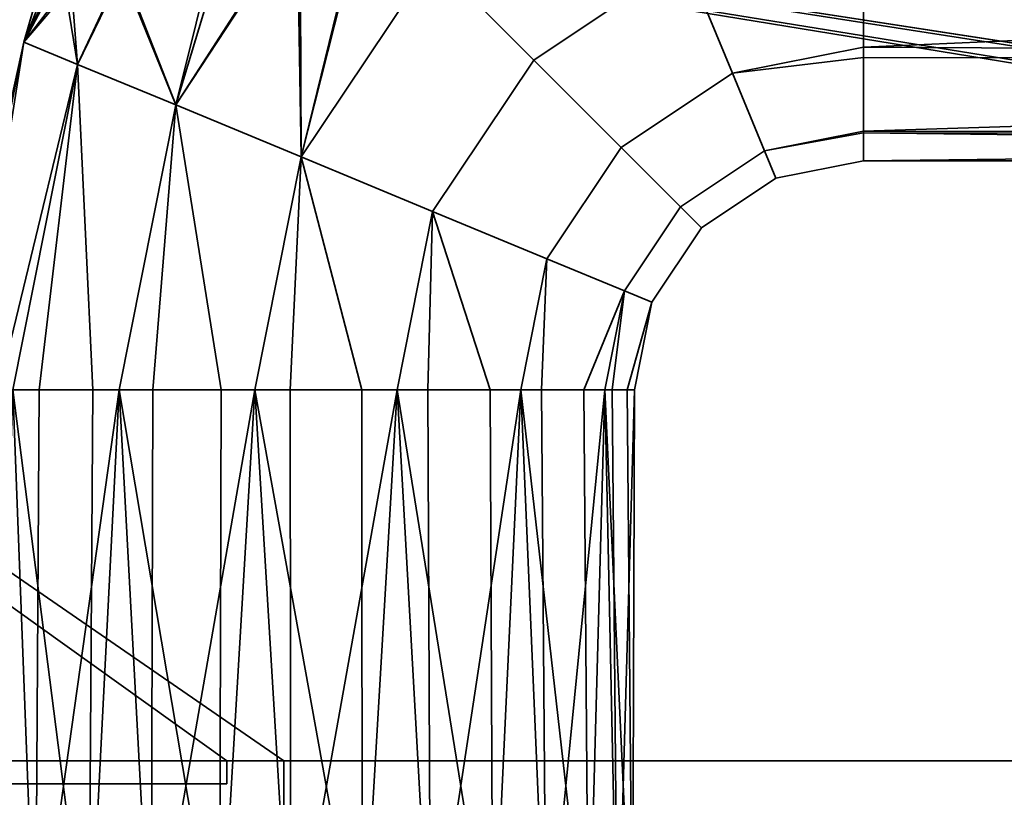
# Model space of a CAD drawing. Header units: millimetres. Extents: x -603 to 3703, y -115 to 249.
# Tile 420 of 656: x 1082 to 1125, y 21 to 55. Entities that reach past the tile are written whole.
import ezdxf

# ---------------------------------------------------------------- set-up
doc = ezdxf.new("R2010")
doc.units = ezdxf.units.MM
doc.layers.add('152', color=7, linetype='Continuous', true_color=0xffffff)

# ---------------------------------------------------------------- blocks, each defined once
blk = doc.blocks.new('UG_SURFACE_002')
at = {"layer": '152', "color": 252, "linetype": 'Continuous', "lineweight": 35}
for points in [[(2165, -13.3, 2212.25), (2165, 230.4, 2212.25), (835, 230.4, 2212.25), (835, -13.3, 2212.25)], [(985, -13.3, 2062.25), (985, 230.4, 2062.25), (2015, 230.4, 2062.25), (2015, -13.3, 2062.25)]]:
    blk.add_3dface(points, dxfattribs=at)
blk = doc.blocks.new('UG_SURFACE_090')
at = {"layer": '152', "color": 43, "linetype": 'Continuous', "lineweight": 35}
for points in [[(1111.207, 57.815, 1089.734), (1104.6, 53.4, 1089.734), (1100.214, 57.786, 1089.082), (1108.833, 63.546, 1089.082)], [(1108.833, 63.546, 1118.918), (1100.214, 57.786, 1118.918), (1104.6, 53.4, 1118.266), (1111.207, 57.815, 1118.266)], [(1094.454, 49.167, 1089.082), (1094.274, 59.671, 1091.138), (1097.349, 60.62, 1090.135)], [(1097.349, 60.62, 1090.135), (1100.214, 57.786, 1089.082), (1094.454, 49.167, 1089.082)], [(1097.239, 60.593, 1117.64), (1094.408, 59.716, 1116.839), (1094.454, 49.167, 1118.918)], [(1094.454, 49.167, 1118.918), (1100.214, 57.786, 1118.918), (1097.239, 60.593, 1117.64)], [(1088.974, 51.437, 1116.99), (1094.408, 59.716, 1116.839), (1091.18, 58.716, 1115.926)], [(1094.408, 59.716, 1116.839), (1088.974, 51.437, 1116.99), (1094.454, 49.167, 1118.918)], [(1094.454, 49.167, 1089.082), (1088.974, 51.437, 1091.01), (1094.274, 59.671, 1091.138)], [(1090.759, 58.586, 1092.285), (1094.274, 59.671, 1091.138), (1088.974, 51.437, 1091.01)], [(1086.613, 57.308, 1095.278), (1090.759, 58.586, 1092.285), (1088.974, 51.437, 1091.01)], [(1088.974, 51.437, 1116.99), (1091.18, 58.716, 1115.926), (1086.675, 57.327, 1112.784)], [(1111.207, 57.815, 1118.266), (1113.274, 52.824, 1115.147), (1119, 53.963, 1115.147), (1119, 58.376, 1117.695)], [(1119, 58.376, 1090.305), (1119, 53.963, 1092.853), (1113.274, 52.824, 1092.853), (1111.207, 57.815, 1089.734)], [(1217, 58.277, 1117.865), (1119, 58.376, 1117.695), (1119, 53.963, 1115.147)], [(1119, 53.963, 1092.853), (1119, 58.376, 1090.305), (1217, 58.277, 1090.135)], [(1119, 53.963, 1115.147), (1217, 53.402, 1114.615), (1217, 58.277, 1117.865)], [(1217, 58.277, 1090.135), (1217, 53.402, 1093.385), (1119, 53.963, 1092.853)], [(1104.6, 53.4, 1089.734), (1100.185, 46.793, 1089.734), (1094.454, 49.167, 1089.082), (1100.214, 57.786, 1089.082)], [(1100.214, 57.786, 1118.918), (1094.454, 49.167, 1118.918), (1100.185, 46.793, 1118.266), (1104.6, 53.4, 1118.266)], [(1113.274, 52.824, 1092.853), (1108.42, 49.58, 1092.853), (1104.6, 53.4, 1089.734), (1111.207, 57.815, 1089.734)], [(1111.207, 57.815, 1118.266), (1104.6, 53.4, 1118.266), (1108.42, 49.58, 1115.147), (1113.274, 52.824, 1115.147)], [(1084.142, 56.541, 1098.674), (1086.613, 57.308, 1095.278), (1084.692, 53.211, 1095.183)], [(1084.692, 53.211, 1112.817), (1086.675, 57.327, 1112.784), (1084.424, 56.629, 1109.854)], [(1086.675, 57.327, 1112.784), (1084.692, 53.211, 1112.817), (1088.974, 51.437, 1116.99)], [(1088.974, 51.437, 1091.01), (1084.692, 53.211, 1095.183), (1086.613, 57.308, 1095.278)], [(1082.348, 54.182, 1107.119), (1084.692, 53.211, 1112.817), (1084.424, 56.629, 1109.854)], [(1084.424, 56.629, 1109.854), (1083.353, 56.295, 1107.104), (1082.348, 54.182, 1107.119)], [(1082.348, 54.182, 1100.881), (1083.484, 56.335, 1100.914), (1084.142, 56.541, 1098.674)], [(1084.142, 56.541, 1098.674), (1084.692, 53.211, 1095.183), (1082.348, 54.182, 1100.881)], [(1082.916, 56.158, 1102.843), (1083.484, 56.335, 1100.914), (1082.348, 54.182, 1100.881)], [(1082.348, 54.182, 1107.119), (1083.353, 56.295, 1107.104), (1083.15, 56.231, 1106.582)], [(1082.348, 54.182, 1107.119), (1083.15, 56.231, 1106.582), (1082.916, 56.158, 1102.843)], [(1082.916, 56.158, 1102.843), (1082.348, 54.182, 1100.881), (1082.348, 54.182, 1107.119)], [(1082.348, 54.182, 1100.881), (1079.328, 39, 1100.881), (1079, 39, 1104)], [(1079, 39, 1104), (1082.348, 54.182, 1107.119), (1082.348, 54.182, 1100.881)], [(1079, 39, 1104), (1079.164, 39, 1105.559), (1082.348, 54.182, 1107.119)], [(1079.164, 39, 1105.559), (1079.328, 39, 1107.119), (1082.348, 54.182, 1107.119)], [(1084.692, 53.211, 1112.817), (1082.348, 54.182, 1107.119), (1079.328, 39, 1107.119), (1081.234, 39, 1111.4)], [(1079.959, 39, 1099.465), (1079.328, 39, 1100.881), (1082.348, 54.182, 1100.881)], [(1082.348, 54.182, 1100.881), (1084.692, 53.211, 1095.183), (1081.865, 39, 1095.183), (1079.959, 39, 1099.465)], [(1113.274, 52.824, 1092.853), (1119, 53.963, 1092.853), (1119, 53.516, 1093.467)], [(1119, 53.516, 1114.532), (1119, 53.963, 1115.147), (1113.274, 52.824, 1115.147)], [(1217, 53.402, 1093.385), (1119, 53.516, 1093.467), (1119, 53.963, 1092.853)], [(1119, 53.963, 1115.147), (1119, 53.516, 1114.532), (1217, 53.402, 1114.615)], [(1108.42, 49.58, 1092.853), (1105.176, 44.726, 1092.853), (1100.185, 46.793, 1089.734), (1104.6, 53.4, 1089.734)], [(1104.6, 53.4, 1118.266), (1100.185, 46.793, 1118.266), (1105.176, 44.726, 1115.147), (1108.42, 49.58, 1115.147)], [(1113.274, 52.824, 1115.147), (1114.677, 49.437, 1110.101), (1119, 50.297, 1110.101), (1119, 53.516, 1114.532)], [(1119, 53.516, 1093.467), (1119, 50.297, 1097.899), (1114.677, 49.437, 1097.899), (1113.274, 52.824, 1092.853)], [(1217, 53.402, 1114.615), (1119, 53.516, 1114.532), (1119, 50.297, 1110.101)], [(1119, 50.297, 1097.899), (1119, 53.516, 1093.467), (1217, 53.402, 1093.385)], [(1119, 50.297, 1110.101), (1217, 50.144, 1109.746), (1217, 53.402, 1114.615)], [(1119, 50.297, 1097.899), (1217, 53.402, 1093.385), (1217, 50.144, 1098.254)], [(1081.234, 39, 1111.4), (1081.865, 39, 1112.817), (1084.692, 53.211, 1112.817)], [(1084.692, 53.211, 1112.817), (1081.865, 39, 1112.817), (1085.348, 39, 1115.953)], [(1083.017, 39, 1094.146), (1081.865, 39, 1095.183), (1084.692, 53.211, 1095.183)], [(1084.692, 53.211, 1095.183), (1088.974, 51.437, 1091.01), (1086.5, 39, 1091.01), (1083.017, 39, 1094.146)], [(1085.348, 39, 1115.953), (1086.5, 39, 1116.99), (1088.974, 51.437, 1116.99), (1084.692, 53.211, 1112.817)], [(1114.677, 49.437, 1097.899), (1111.012, 46.988, 1097.899), (1108.42, 49.58, 1092.853), (1113.274, 52.824, 1092.853)], [(1113.274, 52.824, 1115.147), (1108.42, 49.58, 1115.147), (1111.012, 46.988, 1110.101), (1114.677, 49.437, 1110.101)], [(1088.974, 51.437, 1116.99), (1086.5, 39, 1116.99), (1090.957, 39, 1118.439)], [(1087.975, 39, 1090.53), (1086.5, 39, 1091.01), (1088.974, 51.437, 1091.01)], [(1088.974, 51.437, 1091.01), (1094.454, 49.167, 1089.082), (1092.432, 39, 1089.082), (1087.975, 39, 1090.53)], [(1090.957, 39, 1118.439), (1092.432, 39, 1118.918), (1094.454, 49.167, 1118.918), (1088.974, 51.437, 1116.99)], [(1114.677, 49.437, 1097.899), (1119, 50.297, 1097.899), (1119, 50.218, 1098.27)], [(1119, 50.218, 1109.73), (1119, 50.297, 1110.101), (1114.677, 49.437, 1110.101)], [(1217, 50.144, 1098.254), (1119, 50.218, 1098.27), (1119, 50.297, 1097.899)], [(1119, 50.297, 1110.101), (1119, 50.218, 1109.73), (1217, 50.144, 1109.746)], [(1114.677, 49.437, 1110.101), (1115.173, 48.239, 1104), (1119, 49, 1104), (1119, 50.218, 1109.73)], [(1119, 50.218, 1098.27), (1119, 49, 1104), (1115.173, 48.239, 1104), (1114.677, 49.437, 1097.899)], [(1217, 50.144, 1109.746), (1119, 50.218, 1109.73), (1119, 49, 1104)], [(1217, 49, 1104), (1119, 49, 1104), (1119, 50.218, 1098.27)], [(1119, 50.218, 1098.27), (1217, 50.144, 1098.254), (1217, 49, 1104)], [(1119, 49, 1104), (1217, 49, 1104), (1217, 50.144, 1109.746)], [(1111.012, 46.988, 1097.899), (1108.563, 43.323, 1097.899), (1105.176, 44.726, 1092.853), (1108.42, 49.58, 1092.853)], [(1108.42, 49.58, 1115.147), (1105.176, 44.726, 1115.147), (1108.563, 43.323, 1110.101), (1111.012, 46.988, 1110.101)], [(1115.173, 48.239, 1104), (1111.929, 46.071, 1104), (1111.012, 46.988, 1097.899), (1114.677, 49.437, 1097.899)], [(1114.677, 49.437, 1110.101), (1111.012, 46.988, 1110.101), (1111.929, 46.071, 1104), (1115.173, 48.239, 1104)], [(1094.454, 49.167, 1118.918), (1092.432, 39, 1118.918), (1097.093, 39, 1118.428)], [(1093.974, 39, 1089.244), (1092.432, 39, 1089.082), (1094.454, 49.167, 1089.082)], [(1094.454, 49.167, 1089.082), (1100.185, 46.793, 1089.734), (1098.635, 39, 1089.734), (1093.974, 39, 1089.244)], [(1097.093, 39, 1118.428), (1098.635, 39, 1118.266), (1100.185, 46.793, 1118.266), (1094.454, 49.167, 1118.918)], [(1111.929, 46.071, 1104), (1109.761, 42.827, 1104), (1108.563, 43.323, 1097.899), (1111.012, 46.988, 1097.899)], [(1111.012, 46.988, 1110.101), (1108.563, 43.323, 1110.101), (1109.761, 42.827, 1104), (1111.929, 46.071, 1104)], [(1100.185, 46.793, 1118.266), (1098.635, 39, 1118.266), (1102.694, 39, 1115.923)], [(1099.978, 39, 1090.51), (1098.635, 39, 1089.734), (1100.185, 46.793, 1089.734)], [(1100.185, 46.793, 1089.734), (1105.176, 44.726, 1092.853), (1104.037, 39, 1092.853), (1099.978, 39, 1090.51)], [(1102.694, 39, 1115.923), (1104.037, 39, 1115.147), (1105.176, 44.726, 1115.147), (1100.185, 46.793, 1118.266)], [(1108.563, 43.323, 1110.101), (1105.176, 44.726, 1115.147), (1104.037, 39, 1115.147), (1106.792, 39, 1111.356)], [(1104.949, 39, 1094.107), (1104.037, 39, 1092.853), (1105.176, 44.726, 1092.853)], [(1105.176, 44.726, 1092.853), (1108.563, 43.323, 1097.899), (1107.703, 39, 1097.899), (1104.949, 39, 1094.107)], [(1106.792, 39, 1111.356), (1107.703, 39, 1110.101), (1108.563, 43.323, 1110.101)], [(1109.761, 42.827, 1104), (1108.563, 43.323, 1110.101), (1107.703, 39, 1110.101), (1108.678, 39, 1105.517)], [(1108.026, 39, 1099.416), (1107.703, 39, 1097.899), (1108.563, 43.323, 1097.899)], [(1108.563, 43.323, 1097.899), (1109.761, 42.827, 1104), (1109, 39, 1104), (1108.026, 39, 1099.416)], [(1108.678, 39, 1105.517), (1109, 39, 1104), (1109.761, 42.827, 1104)], [(1081.865, 39, 1095.183), (1082.853, 13, 1093.963), (1079.734, 13, 1099.365)], [(1081.865, 39, 1112.817), (1081.01, 13, 1111.5), (1085.183, 13, 1116.135)], [(1085.183, 13, 1116.135), (1085.348, 39, 1115.953), (1081.865, 39, 1112.817)], [(1081.865, 39, 1095.183), (1083.017, 39, 1094.146), (1082.853, 13, 1093.963)], [(1082.853, 13, 1093.963), (1083.017, 39, 1094.146), (1086.5, 39, 1091.01)], [(1086.5, 39, 1091.01), (1087.899, 13, 1090.297), (1082.853, 13, 1093.963)], [(1086.5, 39, 1116.99), (1085.183, 13, 1116.135), (1090.881, 13, 1118.672)], [(1086.5, 39, 1116.99), (1085.348, 39, 1115.953), (1085.183, 13, 1116.135)], [(1090.881, 13, 1118.672), (1090.957, 39, 1118.439), (1086.5, 39, 1116.99)], [(1086.5, 39, 1091.01), (1087.975, 39, 1090.53), (1087.899, 13, 1090.297)], [(1087.899, 13, 1090.297), (1087.975, 39, 1090.53), (1092.432, 39, 1089.082)], [(1092.432, 39, 1089.082), (1094, 13, 1089), (1087.899, 13, 1090.297)], [(1092.432, 39, 1118.918), (1090.881, 13, 1118.672), (1097.119, 13, 1118.672)], [(1092.432, 39, 1118.918), (1090.957, 39, 1118.439), (1090.881, 13, 1118.672)], [(1097.119, 13, 1118.672), (1097.093, 39, 1118.428), (1092.432, 39, 1118.918)], [(1092.432, 39, 1089.082), (1093.974, 39, 1089.244), (1094, 13, 1089)], [(1094, 13, 1089), (1093.974, 39, 1089.244), (1098.635, 39, 1089.734)], [(1098.635, 39, 1089.734), (1100.101, 13, 1090.297), (1094, 13, 1089)], [(1098.635, 39, 1118.266), (1097.093, 39, 1118.428), (1097.119, 13, 1118.672)], [(1098.635, 39, 1118.266), (1097.119, 13, 1118.672), (1102.817, 13, 1116.135)], [(1102.817, 13, 1116.135), (1102.694, 39, 1115.923), (1098.635, 39, 1118.266)], [(1098.635, 39, 1089.734), (1099.978, 39, 1090.51), (1100.101, 13, 1090.297)], [(1100.101, 13, 1090.297), (1099.978, 39, 1090.51), (1104.037, 39, 1092.853)], [(1104.037, 39, 1092.853), (1105.147, 13, 1093.963), (1100.101, 13, 1090.297)], [(1104.037, 39, 1115.147), (1102.694, 39, 1115.923), (1102.817, 13, 1116.135)], [(1104.037, 39, 1115.147), (1102.817, 13, 1116.135), (1106.99, 13, 1111.5)], [(1106.99, 13, 1111.5), (1106.792, 39, 1111.356), (1104.037, 39, 1115.147)], [(1104.037, 39, 1092.853), (1104.949, 39, 1094.107), (1105.147, 13, 1093.963)], [(1105.147, 13, 1093.963), (1104.949, 39, 1094.107), (1107.703, 39, 1097.899)], [(1107.703, 39, 1097.899), (1108.266, 13, 1099.365), (1105.147, 13, 1093.963)], [(1107.703, 39, 1110.101), (1106.792, 39, 1111.356), (1106.99, 13, 1111.5)], [(1107.703, 39, 1110.101), (1106.99, 13, 1111.5), (1108.918, 13, 1105.568)], [(1108.918, 13, 1105.568), (1108.678, 39, 1105.517), (1107.703, 39, 1110.101)], [(1107.703, 39, 1097.899), (1108.026, 39, 1099.416), (1108.266, 13, 1099.365)], [(1108.266, 13, 1099.365), (1108.026, 39, 1099.416), (1109, 39, 1104)], [(1109, 39, 1104), (1108.918, 13, 1105.568), (1108.266, 13, 1099.365)], [(1109, 39, 1104), (1108.678, 39, 1105.517), (1108.918, 13, 1105.568)]]:
    blk.add_3dface(points, dxfattribs=at)
blk = doc.blocks.new('UG_SURFACE_111')
at = {"layer": '152', "color": 7, "linetype": 'Continuous', "lineweight": 35}
for points in [[(1958.65, 11.15, 2003.9), (1958.65, 229.15, 2003.9), (1041.35, 229.15, 2003.9), (1041.35, 11.15, 2003.9)], [(1041.5, 11.15, 2003.75), (1041.5, 229.15, 2003.75), (1958.5, 229.15, 2003.75), (1958.5, 11.15, 2003.75)]]:
    blk.add_3dface(points, dxfattribs=at)
blk = doc.blocks.new('UG_SURFACE_112')
at = {"layer": '152', "color": 41, "linetype": 'Continuous', "lineweight": 35}
for points in [[(1958.65, 229.15, 2003.9), (1958.65, 11.15, 2003.9), (1041.35, 11.15, 2003.9), (1041.35, 229.15, 2003.9)], [(1972.5, 19, 2017.75), (1972.5, 71, 2017.75), (1027.5, 71, 2017.75), (1027.5, 19, 2017.75)]]:
    blk.add_3dface(points, dxfattribs=at)
blk = doc.blocks.new('UG_SURFACE_128')
at = {"layer": '152', "color": 252, "linetype": 'Continuous', "lineweight": 35}
for points in [[(1026, 69.5, 2020.25), (1312.3, 22.801, 2020.25), (1314.8, 22.801, 2020.25)], [(1026, 69.5, 2020.25), (1093.7, 22.801, 2020.25), (1312.3, 22.801, 2020.25)], [(1026, 69.5, 2020.25), (1091.2, 22.801, 2020.25), (1093.7, 22.801, 2020.25)], [(1026, 69.5, 2020.25), (1079.8, 22.801, 2020.25), (1091.2, 22.801, 2020.25)], [(1026, 69.5, 2020.25), (1326.2, 22.801, 2020.25), (1328.7, 22.801, 2020.25)], [(1314.8, 22.801, 2020.25), (1326.2, 22.801, 2020.25), (1026, 69.5, 2020.25)], [(1328.7, 22.801, 2020.25), (1671.3, 22.801, 2020.25), (1026, 69.5, 2020.25)], [(1974, 69.5, 2020.25), (1026, 69.5, 2020.25), (1671.3, 22.801, 2020.25), (1673.8, 22.801, 2020.25)], [(1026, 69.5, 2018.75), (1091.2, 22.801, 2018.75), (1079.8, 22.801, 2018.75)], [(1026, 69.5, 2018.75), (1908.8, 22.801, 2018.75), (1906.3, 22.801, 2018.75)], [(1026, 69.5, 2018.75), (1312.3, 22.801, 2018.75), (1093.7, 22.801, 2018.75)], [(1026, 69.5, 2018.75), (1685.2, 22.801, 2018.75), (1673.8, 22.801, 2018.75)], [(1026, 69.5, 2018.75), (1920.2, 22.801, 2018.75), (1908.8, 22.801, 2018.75)], [(1906.3, 22.801, 2018.75), (1687.7, 22.801, 2018.75), (1026, 69.5, 2018.75)], [(1093.7, 22.801, 2018.75), (1091.2, 22.801, 2018.75), (1026, 69.5, 2018.75)], [(1687.7, 22.801, 2018.75), (1685.2, 22.801, 2018.75), (1026, 69.5, 2018.75)], [(1026, 69.5, 2018.75), (1326.2, 22.801, 2018.75), (1314.8, 22.801, 2018.75)], [(1314.8, 22.801, 2018.75), (1312.3, 22.801, 2018.75), (1026, 69.5, 2018.75)], [(1026, 69.5, 2018.75), (1671.3, 22.801, 2018.75), (1328.7, 22.801, 2018.75)], [(1673.8, 22.801, 2018.75), (1671.3, 22.801, 2018.75), (1026, 69.5, 2018.75)], [(1328.7, 22.801, 2018.75), (1326.2, 22.801, 2018.75), (1026, 69.5, 2018.75)], [(1026, 69.5, 2018.75), (1974, 69.5, 2018.75), (1922.7, 22.801, 2018.75), (1920.2, 22.801, 2018.75)], [(1079.8, 22.801, 2020.25), (1079.8, 21.801, 2020.25), (1091.2, 21.801, 2020.25), (1091.2, 22.801, 2020.25)], [(1091.2, 22.801, 2018.75), (1091.2, 21.801, 2018.75), (1079.8, 21.801, 2018.75), (1079.8, 22.801, 2018.75)], [(1091.2, 22.801, 2018.75), (1093.7, 22.801, 2018.75), (1093.7, 22.801, 2020.25), (1091.2, 22.801, 2020.25)], [(1091.2, 21.801, 2018.75), (1091.2, 22.801, 2018.75), (1091.2, 22.801, 2020.25), (1091.2, 21.801, 2020.25)], [(1093.7, 18.08, 2020.25), (1093.7, 22.801, 2020.25), (1093.7, 22.801, 2018.75), (1093.7, 18.08, 2018.75)], [(1093.7, 22.801, 2020.25), (1093.7, 18.08, 2020.25), (1312.3, 18.08, 2020.25), (1312.3, 22.801, 2020.25)], [(1312.3, 22.801, 2018.75), (1312.3, 18.08, 2018.75), (1093.7, 18.08, 2018.75), (1093.7, 22.801, 2018.75)], [(1079.8, 21.801, 2018.75), (1091.2, 21.801, 2018.75), (1091.2, 21.801, 2020.25), (1079.8, 21.801, 2020.25)]]:
    blk.add_3dface(points, dxfattribs=at)
blk = doc.blocks.new('UG_SURFACE_152')
at = {"layer": '152', "color": 252, "linetype": 'Continuous', "lineweight": 35}
for points in [[(1023.5, -30.22, 2021.75), (1976.5, -30.22, 2021.75), (1976.5, 62.62, 2021.75), (1023.5, 62.62, 2021.75)], [(1025, -30.22, 2020.25), (1025, 62.62, 2020.25), (1975, 62.62, 2020.25), (1975, -30.22, 2020.25)]]:
    blk.add_3dface(points, dxfattribs=at)

msp = doc.modelspace()

# ---------------------------------------------------------------- linework, layer by layer
at = {"layer": '152', "color": 252, "linetype": 'Continuous', "lineweight": -3, "true_color": 0x939598}
for p, q in [((1093.7, 22.801, 2020.25), (1091.2, 22.801, 2020.25)), ((1091.2, 22.801, 2018.75), (1091.2, 22.801, 2020.25)), ((1091.2, 22.801, 2018.75), (1091.2, 21.801, 2018.75)), ((1093.7, 22.801, 2018.75), (1091.2, 22.801, 2018.75)), ((1091.2, 22.801, 2020.25), (1091.2, 21.801, 2020.25)), ((1093.7, 18.08, 2020.25), (1093.7, 22.801, 2020.25)), ((1093.7, 18.08, 2018.75), (1093.7, 22.801, 2018.75)), ((1093.7, 22.801, 2018.75), (1093.7, 22.801, 2020.25)), ((1091.2, 21.801, 2020.25), (1079.8, 21.801, 2020.25)), ((1091.2, 21.801, 2018.75), (1079.8, 21.801, 2018.75)), ((1091.2, 21.801, 2018.75), (1091.2, 21.801, 2020.25))]:
    msp.add_line(p, q, dxfattribs=at)
at = {"layer": '152', "color": 252, "linetype": 'Continuous', "lineweight": -3, "true_color": 0x939598, "extrusion": (0, 1, 0)}
msp.add_circle((-1094, 1104, 39), 15, dxfattribs=at)
at = {"layer": '152', "color": 252, "linetype": 'Continuous', "lineweight": -3, "true_color": 0x939598, "extrusion": (1, 0, 0)}
msp.add_arc((64, 1104, 1119), 15, 73.0972, 286.9028, dxfattribs=at)

# ---------------------------------------------------------------- block references
at = {"layer": '152', "color": 252, "linetype": 'Continuous', "lineweight": -3, "true_color": 0x939598}
for name in ['UG_SURFACE_111', 'UG_SURFACE_002', 'UG_SURFACE_112', 'UG_SURFACE_152', 'UG_SURFACE_090', 'UG_SURFACE_128']:
    msp.add_blockref(name, (0, 0), dxfattribs=at)

doc.saveas('drawing.dxf')
